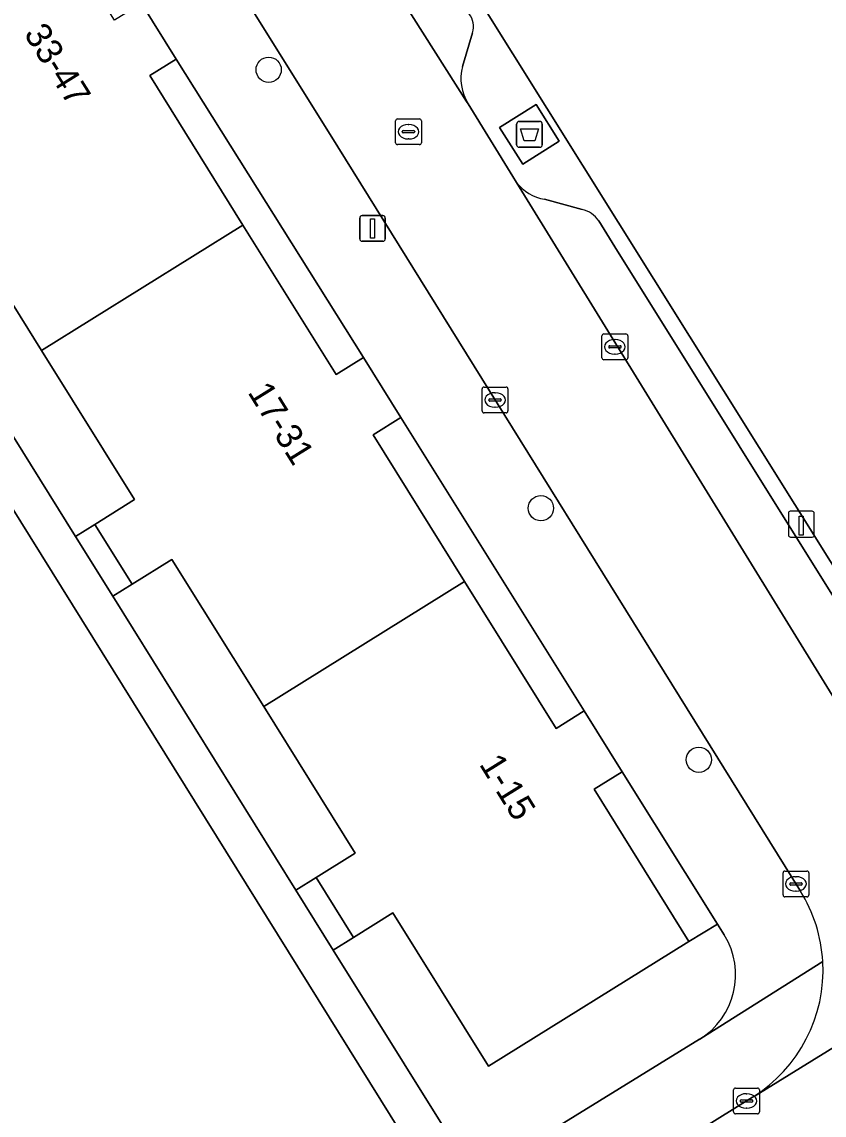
# Model space of a CAD drawing. Extents: x 160030 to 160839, y 385325 to 386450.
# Drawn here: x 160226.99 to 160258.04, y 386132 to 386174.35 of the extents above; entities that cross this region are included whole.
import ezdxf

# ---------------------------------------------------------------- set-up
doc = ezdxf.new("R2010")
doc.units = 0
for name, color, linetype in [('IMGEO_Afval_apart_plaats', 7, 'Continuous'), ('IMGEO_Boom', 7, 'Continuous'), ('IMGEO_Erf', 7, 'Continuous'), ('IMGEO_Groenvoorziening', 7, 'Continuous'), ('IMGEO_Haag', 7, 'Continuous'), ('IMGEO_Kolk', 7, 'Continuous'), ('IMGEO_Laadpaal', 7, 'Continuous'), ('IMGEO_Lichtmast', 7, 'Continuous'), ('IMGEO_Pand', 7, 'Continuous'), ('IMGEO_Pand_nummerreeks', 7, 'Continuous'), ('IMGEO_Parkeervlak_open', 7, 'Continuous'), ('IMGEO_Rijbaan_lokaal_open', 7, 'Continuous'), ('IMGEO_Rioolput', 7, 'Continuous'), ('IMGEO_Voetpad_gesloten', 7, 'Continuous'), ('IMGEO_Voetpad_op_trap', 7, 'Continuous'), ('IMGEO_Voetpad_open', 7, 'Continuous')]:
    doc.layers.add(name, color=color, linetype=linetype)

msp = doc.modelspace()

# ---------------------------------------------------------------- linework, layer by layer
at = {"layer": 'IMGEO_Afval_apart_plaats'}
for p, q in [((160246.142, 386169.591), (160246.142, 386170.391)), ((160246.142, 386170.391), (160246.142, 386169.591)), ((160246.242, 386170.491), (160247.032, 386170.491)), ((160247.032, 386170.491), (160246.242, 386170.491)), ((160247.132, 386170.391), (160247.132, 386169.591)), ((160247.132, 386169.591), (160247.132, 386170.391)), ((160247.032, 386169.491), (160246.242, 386169.491)), ((160246.242, 386169.491), (160247.032, 386169.491))]:
    msp.add_line(p, q, dxfattribs=at)
msp.add_lwpolyline([(160246.285, 386170.205), (160246.989, 386170.205), (160246.84, 386169.735), (160246.434, 386169.735), (160246.285, 386170.205)], dxfattribs=at)
for centre, start, end in [((160246.242, 386170.391), 90, 180), ((160246.242, 386170.391), 90, 180), ((160247.032, 386170.391), 0, 90), ((160247.032, 386170.391), 360, 90), ((160246.242, 386169.591), 180, 270), ((160246.242, 386169.591), 180, 270), ((160247.032, 386169.591), 270, 0), ((160247.032, 386169.591), 270, 0)]:
    msp.add_arc(centre, 0.1, start, end, dxfattribs=at)
at = {"layer": 'IMGEO_Boom'}
for centre in [(160236.542, 386172.494), (160247.08, 386155.51), (160253.195, 386145.768)]:
    msp.add_circle(centre, 0.489, dxfattribs=at)
at = {"layer": 'IMGEO_Erf'}
for points in [[(160232.968, 386172.906), (160231.94, 386172.265), (160235.547, 386166.477), (160239.154, 386160.689), (160240.208, 386161.346)], [(160241.653, 386159.027), (160240.582, 386158.359), (160244.128, 386152.669), (160247.673, 386146.98), (160248.76, 386147.658)], [(160253.916, 386139.405), (160250.225, 386145.306), (160249.137, 386144.628), (160252.809, 386138.733)]]:
    msp.add_lwpolyline(points, close=True, dxfattribs=at)
at = {"layer": 'IMGEO_Groenvoorziening'}
for points in [[(160229.559, 386199.407), (160263.75, 386144.719)], [(160253.916, 386139.405), (160252.809, 386138.733), (160245.051, 386133.898), (160241.351, 386139.835), (160239.823, 386138.883), (160239.041, 386138.396), (160244.532, 386129.581), (160253.219, 386134.939)], [(160254.18, 386138.983), (160253.916, 386139.405)]]:
    msp.add_lwpolyline(points, dxfattribs=at)
for points in [[(160232.178, 386121.961), (160243.248, 386128.789), (160206.634, 386187.626), (160195.701, 386180.824), (160195.246, 386178.088), (160229.573, 386122.535)], [(160227.753, 386161.62), (160224.137, 386167.422), (160222.611, 386166.472), (160221.848, 386165.996), (160229.06, 386154.418), (160229.808, 386154.884), (160231.351, 386155.846)], [(160232.798, 386153.529), (160231.253, 386152.567), (160230.504, 386152.1), (160237.595, 386140.717), (160238.377, 386141.204), (160239.891, 386142.147), (160236.353, 386147.825)]]:
    msp.add_lwpolyline(points, close=True, dxfattribs=at)
msp.add_arc((160251.674, 386137.442), 2.942, 301.6803, 31.5845, dxfattribs=at)
at = {"layer": 'IMGEO_Haag'}
for points in [[(160227.753, 386161.62), (160224.137, 386167.422), (160222.611, 386166.472), (160221.848, 386165.996), (160229.06, 386154.418), (160229.808, 386154.884), (160231.351, 386155.846)], [(160232.798, 386153.529), (160231.253, 386152.567), (160230.504, 386152.1), (160237.595, 386140.717), (160238.377, 386141.204), (160239.891, 386142.147), (160236.353, 386147.825)]]:
    msp.add_lwpolyline(points, close=True, dxfattribs=at)
for points in [[(160253.916, 386139.405), (160252.809, 386138.733), (160245.051, 386133.898), (160241.351, 386139.835), (160239.823, 386138.883), (160239.041, 386138.396), (160244.532, 386129.581), (160253.219, 386134.939)], [(160254.18, 386138.983), (160253.916, 386139.405)]]:
    msp.add_lwpolyline(points, dxfattribs=at)
msp.add_arc((160251.674, 386137.442), 2.942, 301.6803, 31.5845, dxfattribs=at)
at = {"layer": 'IMGEO_Kolk'}
for p, q in [((160249.445, 386161.335), (160249.445, 386162.187)), ((160249.52, 386162.261), (160250.372, 386162.261)), ((160250.446, 386162.187), (160250.446, 386161.335)), ((160249.704, 386161.755), (160249.704, 386161.767)), ((160249.747, 386161.804), (160250.145, 386161.804)), ((160249.933, 386162.041), (160249.958, 386162.041)), ((160250.188, 386161.767), (160250.188, 386161.755)), ((160250.142, 386161.718), (160249.744, 386161.718)), ((160249.956, 386161.481), (160249.931, 386161.481)), ((160250.372, 386161.261), (160249.52, 386161.261)), ((160244.805, 386159.277), (160244.805, 386160.129)), ((160244.88, 386160.203), (160245.732, 386160.203)), ((160245.806, 386160.129), (160245.806, 386159.277)), ((160245.064, 386159.697), (160245.064, 386159.709)), ((160245.502, 386159.66), (160245.104, 386159.66)), ((160245.107, 386159.746), (160245.505, 386159.746)), ((160245.293, 386159.983), (160245.318, 386159.983)), ((160245.548, 386159.709), (160245.548, 386159.697)), ((160245.732, 386159.203), (160244.88, 386159.203)), ((160245.316, 386159.423), (160245.291, 386159.423)), ((160256.529, 386141.458), (160257.381, 386141.458)), ((160256.454, 386140.532), (160256.454, 386141.384)), ((160256.756, 386141.001), (160257.154, 386141.001)), ((160256.942, 386141.238), (160256.967, 386141.238)), ((160257.455, 386141.384), (160257.455, 386140.532)), ((160256.713, 386140.952), (160256.713, 386140.964)), ((160257.151, 386140.915), (160256.753, 386140.915)), ((160256.965, 386140.678), (160256.94, 386140.678)), ((160257.197, 386140.964), (160257.197, 386140.952)), ((160257.381, 386140.458), (160256.529, 386140.458)), ((160254.539, 386132.125), (160254.539, 386132.977)), ((160254.614, 386133.051), (160255.466, 386133.051)), ((160255.54, 386132.977), (160255.54, 386132.125)), ((160254.798, 386132.545), (160254.798, 386132.557)), ((160255.236, 386132.508), (160254.838, 386132.508)), ((160254.841, 386132.594), (160255.239, 386132.594)), ((160255.027, 386132.831), (160255.052, 386132.831)), ((160255.282, 386132.557), (160255.282, 386132.545)), ((160255.05, 386132.271), (160255.025, 386132.271)), ((160255.466, 386132.051), (160254.614, 386132.051))]:
    msp.add_line(p, q, dxfattribs=at)
for points in [[(160249.445, 386161.335), (160249.445, 386162.187)], [(160249.52, 386162.261), (160250.372, 386162.261)], [(160250.446, 386162.187), (160250.446, 386161.335)], [(160250.372, 386161.261), (160249.52, 386161.261)], [(160244.805, 386159.277), (160244.805, 386160.129)], [(160244.88, 386160.203), (160245.732, 386160.203)], [(160245.806, 386160.129), (160245.806, 386159.277)], [(160245.732, 386159.203), (160244.88, 386159.203)], [(160256.529, 386141.458), (160257.381, 386141.458)], [(160256.454, 386140.532), (160256.454, 386141.384)], [(160257.455, 386141.384), (160257.455, 386140.532)], [(160257.381, 386140.458), (160256.529, 386140.458)], [(160254.539, 386132.125), (160254.539, 386132.977)], [(160254.614, 386133.051), (160255.466, 386133.051)], [(160255.54, 386132.977), (160255.54, 386132.125)], [(160255.466, 386132.051), (160254.614, 386132.051)]]:
    msp.add_lwpolyline(points, dxfattribs=at)
for centre, radius, start, end in [((160249.522, 386162.185), 0.0765, 91.552, 178.448), ((160249.522, 386162.185), 0.0765, 91.552, 178.448), ((160250.37, 386162.185), 0.0765, 1.552, 88.448), ((160250.37, 386162.185), 0.0765, 1.552, 88.448), ((160249.744, 386161.764), 0.0403, 85.8775, 175.7526), ((160249.741, 386161.754), 0.0366, 178.938, 274.7102), ((160250.145, 386161.761), 0.043, 264.8664, 352.4533), ((160250.149, 386161.766), 0.0386, 1.7309, 96.639), ((160249.522, 386161.337), 0.0765, 181.552, 268.448), ((160249.522, 386161.337), 0.0765, 181.552, 268.448), ((160250.37, 386161.337), 0.0765, 271.552, 358.448), ((160250.37, 386161.337), 0.0765, 271.552, 358.448), ((160244.882, 386160.127), 0.0765, 91.552, 178.448), ((160244.882, 386160.127), 0.0765, 91.552, 178.448), ((160245.73, 386160.127), 0.0765, 1.552, 88.448), ((160245.73, 386160.127), 0.0765, 1.552, 88.448), ((160245.104, 386159.706), 0.0403, 85.8775, 175.7526), ((160245.101, 386159.696), 0.0366, 178.938, 274.7102), ((160245.505, 386159.703), 0.043, 264.8664, 352.4533), ((160245.509, 386159.708), 0.0386, 1.7309, 96.639), ((160244.882, 386159.279), 0.0765, 181.552, 268.448), ((160244.882, 386159.279), 0.0765, 181.552, 268.448), ((160245.73, 386159.279), 0.0765, 271.552, 358.448), ((160245.73, 386159.279), 0.0765, 271.552, 358.448), ((160256.531, 386141.382), 0.0765, 91.552, 178.448), ((160256.531, 386141.382), 0.0765, 91.552, 178.448), ((160257.379, 386141.382), 0.0765, 1.552, 88.448), ((160257.379, 386141.382), 0.0765, 1.552, 88.448), ((160256.753, 386140.961), 0.0403, 85.8775, 175.7526), ((160257.158, 386140.963), 0.0386, 1.7309, 96.639), ((160256.75, 386140.951), 0.0366, 178.938, 274.7102), ((160257.154, 386140.958), 0.043, 264.8664, 352.4533), ((160256.531, 386140.534), 0.0765, 181.552, 268.448), ((160256.531, 386140.534), 0.0765, 181.552, 268.448), ((160257.379, 386140.534), 0.0765, 271.552, 358.448), ((160257.379, 386140.534), 0.0765, 271.552, 358.448), ((160254.616, 386132.975), 0.0765, 91.552, 178.448), ((160254.616, 386132.975), 0.0765, 91.552, 178.448), ((160255.464, 386132.975), 0.0765, 1.552, 88.448), ((160255.464, 386132.975), 0.0765, 1.552, 88.448), ((160254.838, 386132.554), 0.0403, 85.8775, 175.7526), ((160254.835, 386132.544), 0.0366, 178.938, 274.7102), ((160255.239, 386132.551), 0.043, 264.8664, 352.4533), ((160255.243, 386132.556), 0.0386, 1.7309, 96.639), ((160254.616, 386132.127), 0.0765, 181.552, 268.448), ((160254.616, 386132.127), 0.0765, 181.552, 268.448), ((160255.464, 386132.127), 0.0765, 271.552, 358.448), ((160255.464, 386132.127), 0.0765, 271.552, 358.448)]:
    msp.add_arc(centre, radius, start, end, dxfattribs=at)
for centre, major_axis, ratio, start_param, end_param in [((160249.932, 386161.761), (-0.387, 0.002), 0.722429, 4.712389, 7.853982), ((160249.957, 386161.761), (-0.39, 0.002), 0.717154, 1.570796, 4.712389), ((160245.292, 386159.703), (-0.387, 0.002), 0.722429, 4.712389, 7.853982), ((160245.317, 386159.703), (-0.39, 0.002), 0.717154, 1.570796, 4.712389), ((160256.941, 386140.958), (-0.387, 0.002), 0.722429, 4.712389, 7.853982), ((160256.966, 386140.958), (-0.39, 0.002), 0.717154, 1.570796, 4.712389), ((160255.026, 386132.551), (-0.387, 0.002), 0.722429, 4.712389, 7.853982), ((160255.051, 386132.551), (-0.39, 0.002), 0.717154, 1.570796, 4.712389)]:
    msp.add_ellipse(centre, major_axis=major_axis, ratio=ratio, start_param=start_param, end_param=end_param, dxfattribs=at)
at = {"layer": 'IMGEO_Laadpaal'}
for p, q in [((160257.577, 386155.392), (160256.736, 386155.392)), ((160257.577, 386155.392), (160256.736, 386155.392)), ((160256.661, 386155.308), (160256.661, 386154.467)), ((160256.661, 386155.308), (160256.661, 386154.467)), ((160257.661, 386154.476), (160257.661, 386155.317)), ((160257.661, 386154.476), (160257.661, 386155.317)), ((160256.745, 386154.392), (160257.586, 386154.392)), ((160256.745, 386154.392), (160257.586, 386154.392))]:
    msp.add_line(p, q, dxfattribs=at)
msp.add_lwpolyline([(160257.076, 386155.205), (160257.236, 386155.205), (160257.236, 386154.472), (160257.076, 386154.472), (160257.076, 386155.205)], dxfattribs=at)
for centre, start, end in [((160256.739, 386155.314), 92.4484, 184.2845), ((160256.739, 386155.314), 92.4484, 184.2845), ((160257.583, 386155.314), 2.4484, 94.2845), ((160257.583, 386155.314), 2.4484, 94.2845), ((160256.739, 386154.47), 182.4484, 274.2845), ((160256.739, 386154.47), 182.4484, 274.2845), ((160257.583, 386154.47), 272.4484, 4.2845), ((160257.583, 386154.47), 272.4484, 4.2845)]:
    msp.add_arc(centre, 0.0779, start, end, dxfattribs=at)
at = {"layer": 'IMGEO_Lichtmast'}
for p, q in [((160240.167, 386166.848), (160240.957, 386166.848)), ((160240.957, 386166.848), (160240.167, 386166.848)), ((160240.067, 386165.948), (160240.067, 386166.748)), ((160240.067, 386166.748), (160240.067, 386165.948)), ((160241.057, 386166.748), (160241.057, 386165.948)), ((160241.057, 386165.948), (160241.057, 386166.748)), ((160240.957, 386165.848), (160240.167, 386165.848)), ((160240.167, 386165.848), (160240.957, 386165.848))]:
    msp.add_line(p, q, dxfattribs=at)
msp.add_lwpolyline([(160240.487, 386166.723), (160240.637, 386166.723), (160240.637, 386165.973), (160240.487, 386165.973), (160240.487, 386166.723)], dxfattribs=at)
for centre, start, end in [((160240.167, 386166.748), 90, 180), ((160240.167, 386166.748), 90, 180), ((160240.957, 386166.748), 0, 90), ((160240.957, 386166.748), 360, 90), ((160240.167, 386165.948), 180, 270), ((160240.167, 386165.948), 180, 270), ((160240.957, 386165.948), 270, 0), ((160240.957, 386165.948), 270, 0)]:
    msp.add_arc(centre, 0.1, start, end, dxfattribs=at)
at = {"layer": 'IMGEO_Pand'}
for points in [[(160231.623, 386175.064), (160230.576, 386174.412), (160227.019, 386180.119), (160219.241, 386175.271), (160222.787, 386169.581), (160221.264, 386168.632), (160222.611, 386166.472), (160224.137, 386167.422), (160227.753, 386161.62), (160235.547, 386166.477), (160231.94, 386172.265), (160232.968, 386172.906)], [(160240.208, 386161.346), (160239.154, 386160.689), (160235.547, 386166.477), (160227.753, 386161.62), (160231.351, 386155.846), (160229.808, 386154.884), (160231.253, 386152.567), (160232.798, 386153.529), (160236.353, 386147.825), (160244.128, 386152.669), (160240.582, 386158.359), (160241.653, 386159.027)], [(160248.76, 386147.658), (160247.673, 386146.98), (160244.128, 386152.669), (160236.353, 386147.825), (160239.891, 386142.147), (160238.377, 386141.204), (160239.823, 386138.883), (160241.351, 386139.835), (160245.051, 386133.898), (160252.809, 386138.733), (160249.137, 386144.628), (160250.225, 386145.306)]]:
    msp.add_lwpolyline(points, close=True, dxfattribs=at)
at = {"layer": 'IMGEO_Parkeervlak_open'}
for points in [[(160229.232, 386194.877), (160244.203, 386171.269), (160244.261, 386171.178)], [(160244.044, 386172.622), (160244.43, 386173.928)], [(160246.136, 386168.133), (160259.974, 386145.651)], [(160248.678, 386167.08), (160247.22, 386167.477)], [(160249.942, 386165.641), (160249.319, 386166.638)], [(160259.566, 386150.213), (160249.942, 386165.641)]]:
    msp.add_lwpolyline(points, dxfattribs=at)
for centre, radius, start, end in [((160243.69, 386174.172), 0.779, 341.778, 38.4713), ((160245.847, 386172.155), 1.863, 165.4681, 211.6245), ((160247.469, 386169.112), 1.654, 216.2952, 261.343), ((160248.436, 386166.044), 1.064, 33.9504, 76.8734)]:
    msp.add_arc(centre, radius, start, end, dxfattribs=at)
at = {"layer": 'IMGEO_Rijbaan_lokaal_open'}
for points in [[(160261.282, 386143.55), (160259.974, 386145.651), (160246.136, 386168.133), (160245.996, 386168.361), (160244.261, 386171.178), (160244.203, 386171.269), (160229.232, 386194.877)], [(160223.539, 386194.595), (160238.918, 386169.985), (160257.129, 386140.681)], [(160303.952, 386162.913), (160289.843, 386154.224), (160269.622, 386141.58), (160269.474, 386141.464), (160255.371, 386132.747), (160255.275, 386132.696), (160235.022, 386120.089)], [(160255.275, 386132.696), (160255.371, 386132.747), (160269.474, 386141.464), (160269.622, 386141.58)]]:
    msp.add_lwpolyline(points, dxfattribs=at)
for centre, radius, start, end in [((160252.213, 386137.623), 5.789, 3.2756, 31.8841), ((160252.194, 386137.62), 5.809, 302.0355, 3.2932)]:
    msp.add_arc(centre, radius, start, end, dxfattribs=at)
at = {"layer": 'IMGEO_Rioolput'}
for p, q in [((160241.453, 386169.666), (160241.453, 386170.518)), ((160241.528, 386170.592), (160242.38, 386170.592)), ((160241.941, 386170.372), (160241.966, 386170.372)), ((160242.454, 386170.518), (160242.454, 386169.666)), ((160241.712, 386170.086), (160241.712, 386170.098)), ((160242.15, 386170.049), (160241.752, 386170.049)), ((160241.755, 386170.135), (160242.153, 386170.135)), ((160241.964, 386169.812), (160241.939, 386169.812)), ((160242.196, 386170.098), (160242.196, 386170.086)), ((160242.38, 386169.592), (160241.528, 386169.592))]:
    msp.add_line(p, q, dxfattribs=at)
for points in [[(160241.453, 386169.666), (160241.453, 386170.518)], [(160241.528, 386170.592), (160242.38, 386170.592)], [(160242.454, 386170.518), (160242.454, 386169.666)], [(160242.38, 386169.592), (160241.528, 386169.592)]]:
    msp.add_lwpolyline(points, dxfattribs=at)
for centre, radius, start, end in [((160241.53, 386170.516), 0.0765, 91.552, 178.448), ((160241.53, 386170.516), 0.0765, 91.552, 178.448), ((160242.378, 386170.516), 0.0765, 1.552, 88.448), ((160242.378, 386170.516), 0.0765, 1.552, 88.448), ((160241.752, 386170.095), 0.0403, 85.8775, 175.7526), ((160241.749, 386170.085), 0.0366, 178.938, 274.7102), ((160242.153, 386170.092), 0.043, 264.8664, 352.4533), ((160242.157, 386170.097), 0.0386, 1.7309, 96.639), ((160241.53, 386169.668), 0.0765, 181.552, 268.448), ((160241.53, 386169.668), 0.0765, 181.552, 268.448), ((160242.378, 386169.668), 0.0765, 271.552, 358.448), ((160242.378, 386169.668), 0.0765, 271.552, 358.448)]:
    msp.add_arc(centre, radius, start, end, dxfattribs=at)
for centre, major_axis, ratio, start_param, end_param in [((160241.94, 386170.092), (-0.387, 0.002), 0.722429, 4.712389, 7.853982), ((160241.965, 386170.092), (-0.39, 0.002), 0.717154, 1.570796, 4.712389)]:
    msp.add_ellipse(centre, major_axis=major_axis, ratio=ratio, start_param=start_param, end_param=end_param, dxfattribs=at)
at = {"layer": 'IMGEO_Voetpad_gesloten'}
msp.add_lwpolyline([(160246.891, 386171.15), (160245.482, 386170.259), (160246.384, 386168.832), (160247.793, 386169.723)], close=True, dxfattribs=at)
at = {"layer": 'IMGEO_Voetpad_op_trap'}
for points in [[(160229.808, 386154.884), (160229.06, 386154.418), (160230.504, 386152.1), (160231.253, 386152.567)], [(160238.377, 386141.204), (160237.595, 386140.717), (160239.041, 386138.396), (160239.823, 386138.883)]]:
    msp.add_lwpolyline(points, close=True, dxfattribs=at)
at = {"layer": 'IMGEO_Voetpad_open'}
for points in [[(160263.75, 386144.719), (160229.559, 386199.407)], [(160221.912, 386196.584), (160218.331, 386194.09), (160222.024, 386188.163), (160223.095, 386188.831), (160224.547, 386186.501), (160231.623, 386175.064), (160232.968, 386172.906), (160240.208, 386161.346), (160241.653, 386159.027), (160248.76, 386147.658), (160250.225, 386145.306)], [(160257.129, 386140.681), (160238.918, 386169.985), (160223.539, 386194.595)], [(160244.43, 386173.928), (160244.044, 386172.622)], [(160244.261, 386171.178), (160245.996, 386168.361), (160246.136, 386168.133)], [(160247.22, 386167.477), (160248.678, 386167.08)], [(160249.319, 386166.638), (160249.942, 386165.641), (160259.566, 386150.213)], [(160250.225, 386145.306), (160253.916, 386139.405), (160254.18, 386138.983)], [(160257.993, 386137.954), (160253.278, 386134.97), (160253.219, 386134.939), (160244.532, 386129.581), (160243.248, 386128.789), (160232.178, 386121.961), (160229.066, 386119.917)], [(160253.219, 386134.939), (160253.278, 386134.97), (160257.993, 386137.954)], [(160235.022, 386120.089), (160255.275, 386132.696)]]:
    msp.add_lwpolyline(points, dxfattribs=at)
for points in [[(160221.848, 386165.996), (160220.502, 386168.157), (160213.402, 386179.555), (160211.95, 386181.886), (160208.255, 386187.817), (160208.102, 386187.722), (160207.755, 386188.324), (160206.634, 386187.626), (160243.248, 386128.789), (160244.532, 386129.581), (160239.041, 386138.396), (160237.595, 386140.717), (160230.504, 386152.1), (160229.06, 386154.418)], [(160246.891, 386171.15), (160247.793, 386169.723), (160246.384, 386168.832), (160245.482, 386170.259)]]:
    msp.add_lwpolyline(points, close=True, dxfattribs=at)
for centre, radius, start, end in [((160243.69, 386174.172), 0.779, 341.778, 38.4713), ((160245.847, 386172.155), 1.863, 165.4681, 211.6245), ((160247.469, 386169.112), 1.654, 216.2952, 261.343), ((160248.436, 386166.044), 1.064, 33.9504, 76.8734), ((160252.213, 386137.623), 5.789, 3.2756, 31.8841), ((160251.674, 386137.442), 2.942, 301.6803, 31.5845), ((160252.194, 386137.62), 5.809, 302.0355, 3.2932)]:
    msp.add_arc(centre, radius, start, end, dxfattribs=at)

# ---------------------------------------------------------------- texts
at = {"layer": 'IMGEO_Pand_nummerreeks'}
for s, rotation, p in [('33-47', 302.0101, (160227.046, 386173.887)), ('17-31', 301.8584, (160235.708, 386160.003)), ('1-15', 301.9201, (160244.669, 386145.597))]:
    msp.add_text(s, height=1, rotation=rotation, dxfattribs=at).set_placement(p)

doc.saveas('drawing.dxf')
